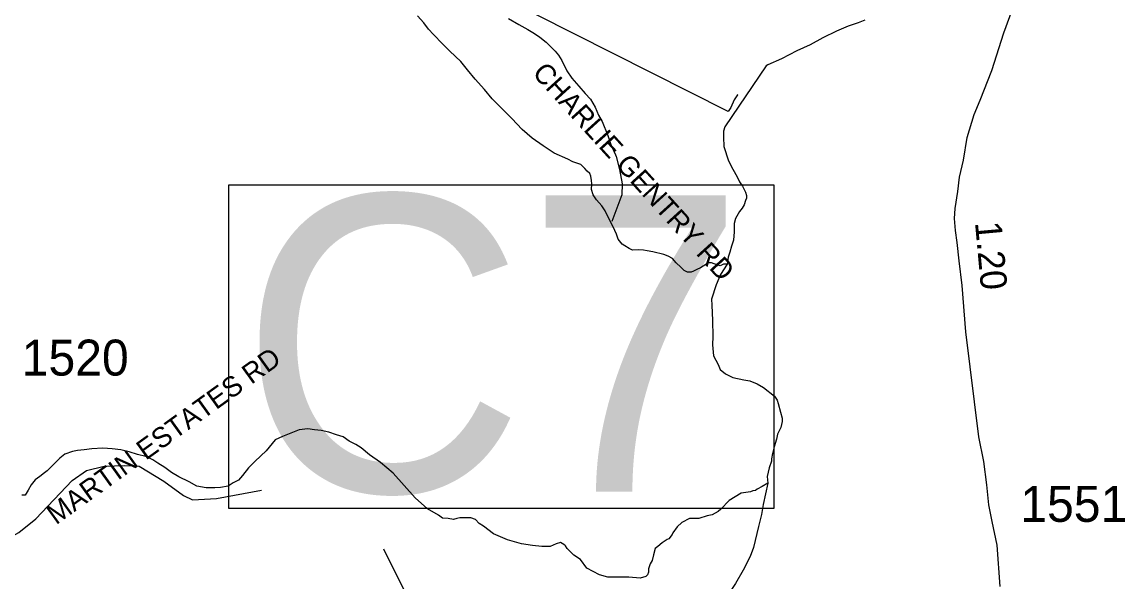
# Model space of a CAD drawing. Extents: x 1950930 to 2061844, y 904556 to 1017002.
# Drawn here: x 2029138 to 2034351, y 963728 to 966374 of the extents above; entities that cross this region are included whole.
import ezdxf

# ---------------------------------------------------------------- set-up
doc = ezdxf.new("R2010")
doc.units = 0
for name, color, linetype in [('Exist Hydrographic Creek Single Shore', 7, 'Continuous'), ('Exist Hydrographic Misc Water Feature', 7, 'Continuous'), ('Exist Road Non-System Type 51', 7, 'Continuous'), ('Exist Road Non-System Type 51 Label', 7, 'Continuous'), ('Exist Road Primary US Structure Standard Bridge CELL', 7, 'Continuous'), ('Exist Road Secondary Structure Standard Bridge Number Label', 7, 'Continuous'), ('Exist Road Secondary Type 51 Attributed', 7, 'Continuous'), ('Exist Road Secondary Type 51 Number Label', 7, 'Continuous')]:
    doc.layers.add(name, color=color, linetype=linetype)

msp = doc.modelspace()

# ---------------------------------------------------------------- linework, layer by layer
at = {"layer": 'Exist Hydrographic Creek Single Shore'}
for points in [[(2032521.3, 966031.3), (2032519.9, 966030.2), (2032504, 966006.2), (2032487.8, 965970.1), (2032475.9, 965950.4), (2031567.5, 966409.7), (2031122, 966632.6), (2030522.2, 966786.9), (2029459.7, 967404.1), (2028107.2, 967961.3)], [(2033121.5, 966382.6), (2033089.8, 966370.8), (2033043.8, 966354.7), (2032987.8, 966330.6), (2032923.8, 966298.5), (2032863.8, 966266.6), (2032799.9, 966238.3), (2032727.9, 966200.5), (2032663.6, 966172.3), (2032655.3, 966167.2)], [(2032655.3, 966167.2), (2032460, 965878.2), (2032454, 965858.3), (2032454, 965830.4), (2032456.1, 965786.4), (2032478, 965718.3), (2032498.1, 965678.2), (2032518.1, 965642.3), (2032530, 965618.4), (2032544.1, 965598.1), (2032550.1, 965586.2), (2032558.3, 965570.3), (2032562.2, 965554.4), (2032562.3, 965542.3), (2032558.1, 965530.2), (2032552.1, 965510.3), (2032542.2, 965494.1), (2032530.1, 965478.3), (2032510.1, 965446.2), (2032504.3, 965422.4), (2032504.3, 965406.3), (2032504.2, 965382.4), (2032500.4, 965342.4), (2032492.2, 965314.4), (2032484.4, 965286.3), (2032476.4, 965262.2), (2032472.3, 965238.3), (2032470.5, 965230.1)], [(2032470.5, 965230.1), (2032440.2, 965180.2), (2032418.6, 965132.1), (2032396.5, 965064.3), (2032398.5, 965036), (2032402.6, 964964.1), (2032402.7, 964888.3), (2032402.5, 964848.3), (2032406.7, 964796.3), (2032428.5, 964756.2), (2032438.8, 964732.3), (2032462.7, 964712.1), (2032498.7, 964694.3), (2032550.7, 964682.4), (2032578.8, 964678.2), (2032612.6, 964664.4), (2032642.8, 964646.4), (2032694.8, 964606.2), (2032706.8, 964586.3), (2032712.8, 964570.4), (2032722.8, 964530.5), (2032730.7, 964502.4), (2032730.7, 964486.4), (2032724.9, 964458.3), (2032708.8, 964426.4), (2032705, 964402.2), (2032692.8, 964366.4), (2032684.9, 964334.4), (2032680.8, 964310.2), (2032680.9, 964298.4), (2032669, 964266.5), (2032661, 964226.3), (2032662.9, 964194.4)], [(2032662.9, 964194.4), (2032641.2, 964094.4), (2032633, 964046.3), (2032619, 963990.2), (2032595.3, 963890.3), (2032579.3, 963848.3), (2032547.1, 963784.3), (2032511.3, 963720), (2032471.4, 963660.2), (2032435.3, 963616.3), (2032391.5, 963560.1), (2032345.2, 963512.1), (2032305.5, 963480.1), (2032259.6, 963448), (2032221.5, 963430), (2032185.6, 963407.8), (2032169.3, 963399.9), (2032153.5, 963381.9)]]:
    msp.add_lwpolyline(points, dxfattribs=at)
at = {"layer": 'Exist Hydrographic Misc Water Feature'}
for points in [[(2032470.5, 965230.1), (2032454.4, 965230.1), (2032438.5, 965222.3), (2032426.4, 965224.2), (2032396.4, 965236.3), (2032380.4, 965236.3), (2032370.3, 965228.3), (2032344.4, 965212.1), (2032328.5, 965204.2), (2032312.2, 965196), (2032300.3, 965192), (2032284.3, 965192), (2032268.4, 965200.2), (2032252.3, 965216), (2032230.4, 965236.1), (2032212.4, 965256.2), (2032192.3, 965268.1), (2032172.5, 965276), (2032120.2, 965287.9), (2032092.4, 965292.1), (2032076.4, 965296.1), (2032052.2, 965297.9), (2032024.2, 965295.8), (2032008.3, 965304.1), (2031988.2, 965316), (2031974.3, 965323.8), (2031956.4, 965347.8), (2031948.4, 965371.9), (2031932.3, 965406.1), (2031912.1, 965445.8), (2031894.2, 965482), (2031878.3, 965505.9), (2031854.2, 965534), (2031838, 965558), (2031830, 965581.8), (2031832.2, 965610), (2031830.2, 965625.7), (2031826.1, 965645.9), (2031822, 965657.7), (2031810.1, 965669.8), (2031797.9, 965681.9), (2031779.9, 965700), (2031742.1, 965713.9), (2031718.1, 965725.9), (2031654, 965753.8), (2031601.9, 965789.6), (2031549.9, 965825.8), (2031501.8, 965865.6), (2031454, 965917.7), (2031409.9, 965961.7), (2031359.8, 966011.6), (2031323.9, 966055.7), (2031279.6, 966103.5), (2031243.8, 966147.6), (2031211.8, 966187.6), (2031159.6, 966235.6), (2031125.6, 966271.4), (2031083.5, 966315.3), (2031059.7, 966339.4), (2031037.7, 966369.4), (2031007.6, 966403.5)], [(2032662.9, 964194.4), (2032637, 964178.2), (2032613.1, 964166.2), (2032605.1, 964160.1), (2032592.9, 964158.1), (2032581.1, 964154.4), (2032537, 964148.1), (2032481.1, 964112.2), (2032441.2, 964072.3), (2032429.1, 964060.1), (2032400.9, 964044.3), (2032377.2, 964040.2), (2032337.2, 964028.2), (2032309, 964028.1), (2032292.9, 964028.1), (2032257.1, 964008.2), (2032235, 963988), (2032215.1, 963960.2), (2032211, 963952.1), (2032195.1, 963932), (2032187.2, 963927.9), (2032163.2, 963912), (2032143.2, 963896), (2032131.2, 963886.1), (2032123.3, 963856.1), (2032117.2, 963829.9), (2032107.3, 963814.1), (2032099.3, 963790), (2032099.3, 963773.9), (2032095.1, 963761.8), (2032087.4, 963753.8), (2032059.3, 963745.8), (2032007.2, 963749.9), (2031951.1, 963749.7), (2031907.2, 963750), (2031867.4, 963761.6), (2031807.3, 963793.7), (2031777.3, 963833.7), (2031747.2, 963853.7), (2031723.1, 963877.8), (2031715, 963885.5), (2031707.1, 963897.9), (2031703.2, 963901.5), (2031691.3, 963909.7), (2031683.1, 963913.8), (2031663, 963907.6), (2031635.2, 963895.7), (2031595.1, 963895.6), (2031551.2, 963899.4), (2031499.2, 963907.4), (2031433, 963927.5), (2031367, 963955.4), (2031319.2, 963991.6), (2031299.1, 964003.5), (2031281.1, 964023.5), (2031259, 964031.5), (2031247.1, 964031.4), (2031227.1, 964031.5), (2031207.1, 964031.3), (2031192.9, 964027.3), (2031177.1, 964023.4), (2031152.9, 964027.5), (2031125, 964029.4), (2031106.9, 964043.2), (2031055.1, 964073.2), (2030997.1, 964125.2), (2030892.8, 964241.3), (2030832.9, 964293.1), (2030780.8, 964329.2), (2030740.7, 964361.3), (2030716.8, 964377.2), (2030685, 964392.9), (2030656.8, 964413.2), (2030624.9, 964423.1), (2030588.7, 964435), (2030552.8, 964442.9), (2030520.7, 964446.9), (2030488.6, 964450.8), (2030448.8, 964447.1), (2030368.7, 964414.9), (2030334.9, 964398.9), (2030292.8, 964346.9), (2030241, 964298.8), (2030208.8, 964266.9), (2030180.8, 964230.8), (2030161, 964208.9), (2030136.8, 964196.9), (2030112.8, 964180.7), (2030076.9, 964174.8), (2030049, 964172.8), (2030009, 964172.6), (2029964.8, 964180.8), (2029928.8, 964200.6), (2029878.8, 964224.6), (2029844.7, 964244.6), (2029812.7, 964268.6), (2029781, 964288.6)], [(2029781, 964288.6), (2029756.7, 964304.5), (2029722.9, 964320.3), (2029684.7, 964330.3), (2029644.9, 964342.3), (2029604.8, 964352.3), (2029564.8, 964356.4), (2029520.9, 964360.3), (2029468.7, 964356.5), (2029432.8, 964352.3), (2029400.9, 964348.4), (2029376.9, 964344.3), (2029340.8, 964332.2), (2029316.8, 964312.4), (2029296.7, 964292.1), (2029272.9, 964268.3), (2029256.8, 964252.2), (2029244.8, 964244.3), (2029222.8, 964226), (2029200.8, 964210.1), (2029181, 964186.2), (2029167, 964162.2), (2029153, 964138.2), (2029137, 964138.2)]]:
    msp.add_lwpolyline(points, dxfattribs=at)
at = {"layer": 'Exist Road Non-System Type 51'}
for points in [[(2031437.9, 966390.2), (2031487, 966361.9), (2031529.4, 966337.8), (2031560, 966319.2), (2031585.8, 966303.1), (2031616.4, 966278.1), (2031636.6, 966257.9), (2031658.4, 966236.2), (2031674.5, 966217.6), (2031689.8, 966191.8), (2031714, 966142.6), (2031736.6, 966107.9), (2031770, 966070.1), (2031800.6, 966036.2), (2031825.6, 966009.6), (2031847.5, 965971.7), (2031863.6, 965933.8), (2031880.5, 965903.1), (2031907.5, 965837.8), (2031922, 965795.9), (2031943, 965746.7), (2031946, 965739.2), (2031963, 965677.7), (2031974.4, 965609.5), (2031972.8, 965557.5), (2031925.8, 965430.9)], [(2028970.8, 963876.1), (2029123.5, 963962), (2029203.4, 964026.6), (2029375.5, 964207.9), (2029443.1, 964254), (2029526.1, 964275.5), (2029624.5, 964278.6), (2029692.1, 964275.5), (2029808.9, 964204.8), (2029901.1, 964137.2), (2029944.1, 964115.7), (2030057.9, 964121.8), (2030270, 964161.8)]]:
    msp.add_lwpolyline(points, dxfattribs=at)
at = {"layer": 'Exist Road Secondary Structure Standard Bridge Number Label'}
msp.add_line((2031690.9, 962198.3), (2030848.8, 963882.7), dxfattribs=at)
msp.add_lwpolyline([(2030115.6, 965604.3), (2032692.1, 965604.3), (2032692.1, 964075.1), (2030115.6, 964075.1)], close=True, dxfattribs=at)
at = {"layer": 'Exist Road Secondary Type 51 Attributed'}
msp.add_lwpolyline([(2033761.5, 963706.7), (2033746.9, 963901.4), (2033723.9, 964013.4), (2033708.3, 964091.6), (2033698.5, 964186.5), (2033683.8, 964297.1), (2033660.4, 964414.4), (2033599, 964910.2), (2033581.2, 965128.6), (2033567, 965244.6), (2033559.1, 965332.5), (2033551, 965388.5), (2033545, 965444.7), (2033549, 965492.6), (2033560.9, 965572.6), (2033568.9, 965640.6), (2033588.7, 965720.6), (2033604.8, 965828.7), (2033638.6, 965936.7), (2033666.7, 966004.7), (2033722.6, 966144.8), (2033778.5, 966322.9), (2033836.3, 966478.9)], dxfattribs=at)

# ---------------------------------------------------------------- texts
at = {"layer": 'Exist Road Non-System Type 51 Label'}
for s, rotation, p in [('  CHARLIE GENTRY RD', 312.2799, (2031498.7, 966181.8)), ('  MARTIN ESTATES RD', 35.715, (2029241.9, 963954.1))]:
    msp.add_text(s, height=95, rotation=rotation, dxfattribs=at).set_placement(p)
at = {"layer": 'Exist Road Primary US Structure Standard Bridge CELL'}
msp.add_text('1.20', height=125, rotation=275.1792, dxfattribs=at).set_placement((2033642.5, 965427))
at = {"layer": 'Exist Road Secondary Structure Standard Bridge Number Label'}
msp.add_text('C7', height=1400, dxfattribs=at).set_placement((2030165.7, 964154.2))
at = {"layer": 'Exist Road Secondary Type 51 Number Label'}
for s, p in [('1520', (2029136.9, 964703.1)), ('1551', (2033856.7, 964011.9))]:
    msp.add_text(s, height=170, dxfattribs=at).set_placement(p)

doc.saveas('drawing.dxf')
